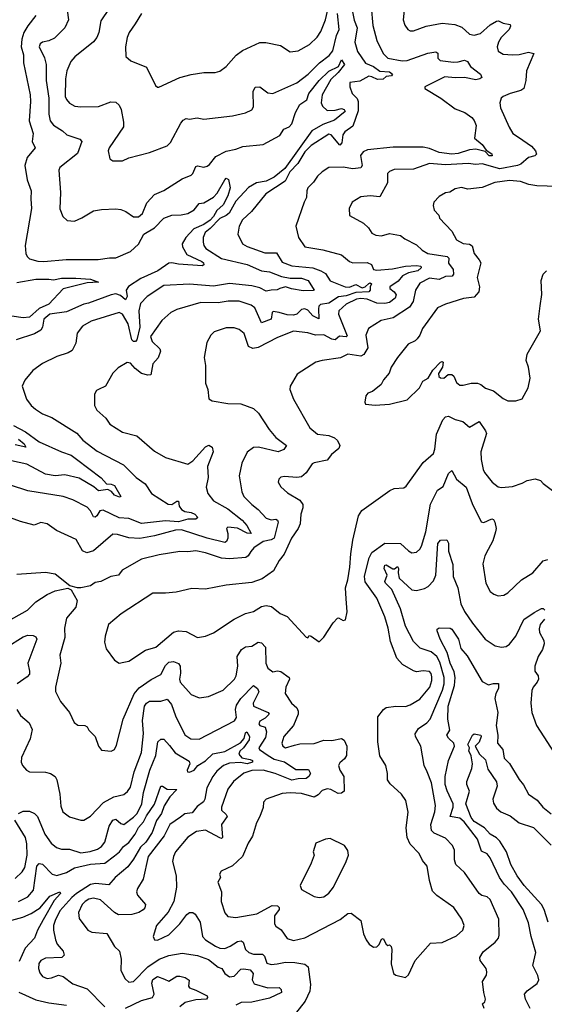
# Model space of a CAD drawing. Extents: x 1246230 to 1426786, y 660032 to 763141.
# Tile 407 of 566: x 1400143 to 1403423, y 682372 to 688526. Entities that reach past the tile are written whole.
import ezdxf

# ---------------------------------------------------------------- set-up
doc = ezdxf.new("R2010")
doc.units = 0

msp = doc.modelspace()

# ---------------------------------------------------------------- linework, layer by layer
at = {"layer": '0CON10XD'}
for points in [[(1402553.1, 688645), (1402540.6, 688525), (1402552.1, 688492.1), (1402570, 688465), (1402585, 688455.8), (1402605, 688455.6), (1402685.3, 688484.7), (1402785, 688503.6), (1402864.7, 688494.7), (1402908.1, 688478.1), (1402955.4, 688435.4), (1402985, 688429.1), (1403025, 688439.6), (1403085, 688492.7), (1403125, 688516.4), (1403137.7, 688517.7), (1403165, 688504.4), (1403208.8, 688495), (1403211.1, 688485), (1403202.9, 688465), (1403152.7, 688415), (1403136.2, 688385), (1403127.5, 688355), (1403135, 688328), (1403165, 688310.8), (1403225, 688305.5), (1403265, 688307.5), (1403325, 688322.9), (1403357.5, 688315), (1403311.8, 688205), (1403308.1, 688145), (1403295.5, 688095), (1403276.7, 688083.3), (1403209.2, 688065), (1403166, 688045), (1403154.2, 688035), (1403144.2, 688005), (1403149.4, 687975), (1403203.1, 687853.1), (1403226, 687815), (1403262.3, 687792.3), (1403344, 687735), (1403368, 687705), (1403373.8, 687685), (1403363.3, 687675), (1403325, 687664.5), (1403276.4, 687623.6), (1403256, 687615), (1403145, 687592.7), (1403035, 687624.2), (1402995, 687620.8), (1402946.3, 687626.3), (1402805, 687618.9), (1402705, 687626.7), (1402605, 687592.1), (1402485, 687589.5), (1402455, 687577.8), (1402443.1, 687565), (1402442.9, 687505), (1402395, 687417.5), (1402334.1, 687424.1), (1402275, 687419.2), (1402221.2, 687385), (1402203.8, 687345), (1402205, 687302.5), (1402293.5, 687253.5), (1402324, 687225), (1402345, 687191.2), (1402369.4, 687179.4), (1402405, 687174.6), (1402455, 687189.1), (1402525, 687176.7), (1402552, 687155), (1402625, 687117.5), (1402658.6, 687085), (1402694.3, 687064.3), (1402815.6, 687045.6), (1402825.5, 687035), (1402824, 687004), (1402853.8, 686965), (1402855.3, 686934.7), (1402846.5, 686923.5), (1402805, 686920.2), (1402765, 686902.7), (1402705, 686910.9), (1402645, 686878.5), (1402618.5, 686835), (1402603.6, 686765), (1402580.3, 686729.7), (1402478.3, 686661.7), (1402404, 686646), (1402324.6, 686595.4), (1402306.4, 686553.6), (1402319.6, 686475), (1402295, 686433.9), (1402275, 686423.6), (1402195, 686434.5), (1402148.6, 686411.4), (1402033.6, 686396.4), (1401995, 686384.3), (1401878.8, 686311.2), (1401834, 686235), (1401832.9, 686215), (1401855.6, 686155), (1401957.5, 685975), (1402005, 685934.4), (1402075, 685926.2), (1402111.9, 685911.9), (1402130.9, 685895), (1402144.4, 685865), (1402137.5, 685845), (1402092.7, 685807.3), (1402065, 685772.9), (1401985, 685757.1), (1401970.9, 685749.1), (1401935, 685693.8), (1401905, 685668), (1401875, 685664.3), (1401798.3, 685671.7), (1401775, 685666.7), (1401763.3, 685655), (1401758.8, 685635), (1401775, 685606.2), (1401818.3, 685568.3), (1401893.8, 685523.8), (1401912.9, 685495), (1401913.5, 685475), (1401901.1, 685435), (1401897.5, 685375), (1401884.5, 685345), (1401841.9, 685285), (1401795.7, 685185), (1401765, 685145.8), (1401729.3, 685080.7), (1401658.6, 685031.4), (1401595, 685009.2), (1401435, 684991.1), (1401305, 684966.7), (1401219.5, 684970.5), (1401122, 684948), (1401055, 684941.1), (1400975, 684941.6), (1400777.5, 684812.5), (1400697.5, 684745), (1400677.3, 684672.7), (1400674.3, 684635.7), (1400683.3, 684593.3), (1400735, 684523.3), (1400765, 684503.3), (1400795, 684510), (1400825, 684516), (1400930, 684585), (1400995, 684604.4), (1401105, 684697.5), (1401135.5, 684705.5), (1401185, 684701.4), (1401255, 684664.2), (1401305, 684672.5), (1401355, 684694.3), (1401485, 684780), (1401555, 684814.3), (1401605, 684826), (1401655, 684858), (1401685, 684864.2), (1401717.7, 684857.7), (1401771.2, 684815), (1401816.1, 684796.1), (1401935, 684666.7), (1401945, 684663.3), (1401953.8, 684676.2), (1401965, 684673.3), (1402015, 684637.5), (1402045, 684667.5), (1402103.9, 684756.1), (1402130, 684785), (1402137, 684787), (1402165, 684770), (1402180, 684775), (1402191.2, 684825), (1402184.1, 684905.9), (1402180.9, 684975), (1402195.3, 685024.7), (1402207.8, 685105), (1402212.9, 685187.1), (1402226.5, 685273.5), (1402261.5, 685425), (1402282.2, 685457.8), (1402456.6, 685583.4), (1402485, 685595.7), (1402545, 685600.8), (1402560, 685610), (1402665, 685758.6), (1402729.5, 685815), (1402739.1, 685840.9), (1402749.7, 685935), (1402789.6, 686025), (1402805, 686043.1), (1402825, 686047.5), (1402865, 686026.1), (1402914.7, 686014.7), (1402955, 685978.9), (1403015, 686014.2), (1403056.4, 685956.4), (1403060.8, 685939.2), (1403026.5, 685825), (1403027.4, 685777.4), (1403040.6, 685715), (1403049.2, 685695), (1403097.5, 685635), (1403135, 685605.8), (1403155, 685601.4), (1403225, 685608.8), (1403285, 685628.2), (1403315, 685645.5), (1403366.8, 685656.8), (1403400, 685645), (1403416.1, 685626.1), (1403475, 685583.8)], [(1400904.2, 688565), (1400865, 688500), (1400828.1, 688445), (1400815.6, 688415), (1400804.3, 688355), (1400806.7, 688295), (1400838.8, 688268.8), (1400935, 688228), (1400991.2, 688115), (1401005, 688104), (1401014.1, 688104.1), (1401145, 688164.4), (1401215, 688182.9), (1401295, 688194.5), (1401365, 688195.6), (1401395, 688204.4), (1401435, 688232.5), (1401496.2, 688303.8), (1401536.7, 688333.3), (1401645, 688383.1), (1401682.4, 688382.4), (1401774.1, 688364.1), (1401835, 688324), (1401885, 688331.1), (1401955, 688371.1), (1402003.4, 688416.6), (1402025, 688452), (1402054.3, 688524.3), (1402078.2, 688625)], [(1400439.1, 688585), (1400447.8, 688525), (1400426.2, 688473.8), (1400359.8, 688410.2), (1400325, 688392.5), (1400285, 688384.2), (1400272, 688375), (1400264.4, 688355), (1400297.7, 688287.7), (1400309.7, 688245), (1400308.2, 688145), (1400325.3, 688035), (1400325.8, 687935), (1400333.3, 687893.3), (1400355, 687866.4), (1400411.2, 687831.2), (1400438, 687805), (1400519.4, 687779.4), (1400531.9, 687765), (1400505, 687689.4), (1400395, 687601.2), (1400387.5, 687585), (1400397.9, 687445), (1400393.6, 687343.6), (1400411.9, 687295), (1400440.3, 687270.3), (1400485, 687266.9), (1400532.7, 687287.3), (1400605, 687330.5), (1400655, 687340), (1400745, 687343.6), (1400775, 687340), (1400806.4, 687326.4), (1400855, 687294.5), (1400885, 687294.5), (1400910.6, 687315), (1400938.8, 687381.2), (1400985, 687432.5), (1401045, 687457.1), (1401158.8, 687531.2), (1401215, 687554.4), (1401225.3, 687564.7), (1401245, 687608.6), (1401255, 687613.1), (1401295, 687603.3), (1401315, 687609.2), (1401330, 687620), (1401368.9, 687671.1), (1401435, 687704.4), (1401495, 687716.7), (1401537.4, 687732.6), (1401665, 687746.5), (1401768.8, 687801.2), (1401795, 687840.8), (1401828.6, 687855), (1401844.7, 687875.3), (1401866.8, 687945), (1401895.1, 687994.9), (1401937.6, 688025), (1401951.6, 688065), (1402015.2, 688145), (1402075, 688204.2), (1402136, 688234), (1402155, 688273.8), (1402173.1, 688245), (1402134.2, 688195), (1402088.8, 688151.2), (1402034.8, 688055), (1402027.4, 688005), (1402035.8, 687985), (1402065, 687958.6), (1402115, 687959.7), (1402155, 687971.1), (1402170.9, 687965), (1402177.9, 687952.1), (1402112, 687898), (1402038.6, 687871.4), (1401968.7, 687831.3), (1401800.1, 687595), (1401735, 687541), (1401685, 687515.9), (1401623.7, 687506.3), (1401573.5, 687476.5), (1401495, 687392.1), (1401452.8, 687317.2), (1401435, 687302.2), (1401395, 687283.9), (1401335, 687220.8), (1401301.8, 687195), (1401290.9, 687165), (1401290, 687135), (1401293.8, 687115), (1401306.7, 687095), (1401405, 687032.6), (1401565.4, 686994.6), (1401655, 686956.2), (1401705, 686949.5), (1401781, 686921), (1401835, 686910.9), (1401905, 686910.3), (1401945.7, 686895.7), (1401983.3, 686835), (1401977.9, 686832.1), (1401915, 686831.4), (1401843.3, 686843.3), (1401805, 686857), (1401770.3, 686845), (1401753.5, 686836.5), (1401715, 686836.1), (1401685, 686828.5), (1401645, 686849.3), (1401595, 686861.7), (1401455, 686876.5), (1401355, 686860), (1401205, 686872.2), (1401045, 686865.2), (1400939.2, 686795), (1400898.5, 686751.5), (1400888.7, 686705), (1400893.6, 686605), (1400875.6, 686524.4), (1400866.9, 686515), (1400855, 686514.2), (1400843.8, 686523.8), (1400820.4, 686625), (1400785, 686684.6), (1400765, 686695.3), (1400589.1, 686640.9), (1400535, 686610.8), (1400503.5, 686566.5)], [(1400702.2, 688595), (1400651.5, 688518.5), (1400637.3, 688445), (1400625, 688414.3), (1400605, 688388.1), (1400487.6, 688292.4), (1400462.5, 688265), (1400438.5, 688205), (1400429.3, 688155), (1400428, 688045), (1400435, 688027.1), (1400455, 688004.5), (1400488.8, 687985), (1400525, 687980.8), (1400635, 687983.6), (1400712.9, 688012.9), (1400745, 688009.4), (1400765, 687992), (1400778.1, 687965), (1400791.5, 687885), (1400791.9, 687855), (1400702.5, 687725), (1400696, 687705), (1400707.5, 687655), (1400725, 687644), (1400785, 687642.5), (1400825, 687661.4), (1400955, 687695.8), (1401065, 687736.2), (1401085, 687758.8), (1401150.6, 687879.4), (1401165, 687897.5), (1401185, 687907.5), (1401205, 687903.8), (1401252.1, 687912.1), (1401295, 687903.3), (1401474.4, 687925.6), (1401555, 687944.3), (1401595, 687962.5), (1401605, 687980), (1401603.6, 688076.4), (1401615.6, 688104.4), (1401645, 688106.9), (1401695, 688069.4), (1401725, 688063.5), (1401875, 688130), (1401947.3, 688185), (1402017.2, 688255), (1402077.8, 688302.2), (1402099.9, 688330.1), (1402122.9, 688427.1), (1402140.8, 688465), (1402129.6, 688565)], [(1402340.8, 688605), (1402351.5, 688488.5), (1402376.9, 688395), (1402415, 688314.4), (1402445.8, 688285.8), (1402535, 688268.8), (1402565, 688269.5), (1402695, 688315.3), (1402745, 688325.6), (1402756.9, 688316.9), (1402758.1, 688285), (1402771.5, 688271.5), (1402855, 688261.1), (1402885, 688261.2), (1402925, 688272.2), (1402942, 688265), (1402962.1, 688232.1), (1403024.2, 688185), (1403033.3, 688165), (1403020, 688155), (1402995, 688149.6), (1402924.8, 688164.8), (1402865, 688161.7), (1402801, 688169), (1402676.7, 688105), (1402676.2, 688095), (1402775.6, 688035), (1402865, 687969.2), (1402927.1, 687945), (1402969.2, 687915), (1402984.3, 687895), (1402997.1, 687865), (1402986, 687785), (1403035, 687744.6), (1403060, 687710), (1403095, 687687.1), (1403096.2, 687673.8), (1403078.9, 687675), (1403052.4, 687702.4), (1402995, 687716.7), (1402955, 687712), (1402885, 687688.8), (1402845, 687685.1), (1402765, 687695.5), (1402705, 687720.6), (1402665, 687728.8), (1402477.9, 687727.9), (1402318.7, 687711.3), (1402290.8, 687699.2), (1402273.8, 687676.2), (1402284.5, 687615), (1402275, 687599.5), (1402225, 687593.3), (1402165, 687603.2), (1402075, 687602.5), (1402035, 687575.6), (1402005, 687548.1), (1401980, 687510), (1401945.4, 687474.6), (1401937.8, 687455), (1401936.4, 687415), (1401921.5, 687385), (1401869.2, 687235), (1401886.9, 687165), (1401926.2, 687105), (1402037.4, 687087.4), (1402155, 687055.4), (1402204.6, 687014.6), (1402225, 687005.5), (1402315, 687008.7), (1402343.1, 686995), (1402356.2, 686965), (1402375, 686960.4), (1402475, 686968.9), (1402554.9, 686985.1), (1402625, 686990), (1402651.1, 686985), (1402652.4, 686975), (1402631.6, 686955), (1402575, 686943), (1402537.3, 686925), (1402508.4, 686891.6), (1402457.8, 686855), (1402457.1, 686845), (1402485, 686824.5), (1402496.1, 686805), (1402490, 686785), (1402455, 686757.7), (1402425, 686750.9), (1402375, 686753), (1402315, 686779.6), (1402276.1, 686783.9), (1402249, 686779), (1402185, 686747), (1402137.5, 686705), (1402136.6, 686685), (1402191.1, 686548.9), (1402185, 686543.2), (1402142.4, 686547.6), (1402115, 686525.4), (1402095, 686528.8), (1402045, 686555.2), (1401993.4, 686553.4), (1401945, 686568.5), (1401855, 686580), (1401755, 686538.8), (1401635, 686477.1), (1401600.3, 686470.3), (1401573.3, 686483.3), (1401546.7, 686565), (1401515, 686589.5), (1401485, 686598.9), (1401435, 686599.5), (1401358.8, 686575), (1401339.2, 686555), (1401312.6, 686507.4), (1401296, 686415), (1401305.7, 686365), (1401304.3, 686255), (1401318.8, 686215), (1401326.2, 686156.2), (1401346.7, 686143.3)], [(1402219.6, 688595), (1402235, 688521.9), (1402253.1, 688475), (1402239, 688385), (1402255, 688325.8), (1402304.2, 688254.2), (1402355, 688232.2), (1402395, 688204.2), (1402455, 688199.7), (1402474.4, 688185), (1402468, 688175), (1402435, 688170.6), (1402415, 688154.4), (1402380.9, 688150.9)], [(1400245, 688552.3), (1400195, 688487.5), (1400169.2, 688445), (1400156.6, 688403.4), (1400151.7, 688355), (1400166.8, 688305), (1400166.9, 688255), (1400209, 688055), (1400211.6, 688015), (1400203.2, 687893.2), (1400226.9, 687815), (1400220.5, 687765), (1400240.5, 687725), (1400190.3, 687665), (1400175.8, 687615), (1400189.7, 687525), (1400215.4, 687455), (1400211.8, 687405), (1400217.1, 687345), (1400178.2, 687115), (1400182.2, 687065), (1400190.6, 687045), (1400205, 687030.6), (1400256.6, 687016.6), (1400295, 687014.5), (1400432.8, 687027.2), (1400633.3, 687026.7), (1400705, 687037.3), (1400745, 687036.4), (1400835, 687077.3), (1400885, 687123.3), (1400919.8, 687185), (1400985.1, 687224.9), (1401044.5, 687285.5), (1401095, 687303.4), (1401152.5, 687305), (1401195.4, 687314.6), (1401233.3, 687336.7), (1401265, 687376.2), (1401295, 687380), (1401355, 687415.5), (1401378, 687442), (1401424.7, 687525), (1401435, 687535.3), (1401447.8, 687527.8), (1401458.8, 687475), (1401445.3, 687425), (1401415, 687368), (1401376.6, 687333.4), (1401355.4, 687295), (1401335, 687272.8), (1401295, 687245.1), (1401232.3, 687217.7), (1401182.8, 687165), (1401159.1, 687125), (1401160.9, 687105), (1401187.6, 687057.6), (1401282, 687015), (1401292.9, 687005), (1401295, 686993.8), (1401285, 686987.5), (1401135, 686997.7), (1401095, 687006.7), (1401075, 687004.2), (1401005.8, 686955), (1400901.3, 686908.7), (1400822.5, 686857.5), (1400808.3, 686835), (1400814.1, 686795), (1400805.2, 686774.8), (1400772.5, 686802.5), (1400745, 686811.6), (1400715, 686806.6), (1400574.3, 686754.3)], [(1402380.9, 688150.9), (1402345, 688169.1), (1402325, 688172.4), (1402268.8, 688141.2), (1402206.9, 688133.1), (1402206.5, 688105), (1402222.7, 688065), (1402252.8, 688032.7), (1402258.6, 688015), (1402259.8, 687955), (1402225, 687859.1), (1402175, 687825.5), (1402164, 687805), (1402157.2, 687755), (1402145, 687741.1), (1402090, 687805), (1402075, 687810.9), (1401965, 687740.2), (1401925, 687699.2), (1401882.4, 687627.6), (1401832.5, 687575), (1401803, 687517), (1401682.6, 687437.4), (1401592.2, 687327.8), (1401535.6, 687275), (1401514.5, 687235), (1401507.5, 687185), (1401535.4, 687125.4), (1401565, 687108.2), (1401675, 687069.3), (1401747.8, 687067.8), (1401785, 687010.7), (1401845, 686986.3), (1401975, 686975.3), (1402026.1, 686956.1), (1402055, 686938.5), (1402085, 686893.8), (1402177.1, 686855), (1402205, 686854.8), (1402245, 686871.6), (1402285, 686849.7), (1402303.9, 686856.1), (1402325, 686877.1), (1402335, 686880.6), (1402342.5, 686875), (1402333.4, 686856.6), (1402334.1, 686835), (1402325.4, 686825), (1402245, 686820.5), (1402185, 686799.5), (1402136.8, 686793.2), (1402076, 686754), (1402024.4, 686745), (1402014.4, 686735.6), (1402010.5, 686719.5), (1402013.3, 686656.7), (1401975, 686674.3), (1401945, 686710.8), (1401925, 686718.7), (1401905.3, 686714.7), (1401875.6, 686685), (1401855, 686678.6), (1401815, 686681.6), (1401765, 686696), (1401728.1, 686701.9), (1401721.9, 686695), (1401715.9, 686654.1), (1401655, 686631.1), (1401613.8, 686725), (1401590.6, 686740.6), (1401515, 686767.3), (1401447, 686767), (1401385, 686755.3), (1401275, 686758.8), (1401125, 686714.5), (1401087.5, 686695), (1401031.4, 686645), (1400960.9, 686545), (1400970.9, 686515), (1401018.5, 686468.5), (1401022.7, 686455), (1401008.5, 686411.5), (1400976.6, 686375), (1400963.6, 686306.4), (1400945, 686303.3), (1400905, 686313.4), (1400864.5, 686345), (1400835, 686380), (1400815, 686382.9), (1400759.5, 686350.5), (1400725, 686316.2), (1400679.2, 686235), (1400635.6, 686214.4), (1400622.7, 686207.3), (1400610.6, 686185), (1400610, 686115), (1400625, 686086), (1400682.5, 686035), (1400707.1, 685997.1), (1400785, 685948.1), (1400875, 685925.6), (1400985, 685830), (1401055, 685789.2), (1401195, 685747.5), (1401225, 685767.8), (1401305, 685855.5), (1401325, 685865.7), (1401346.7, 685855), (1401351.9, 685825), (1401317.3, 685732.7), (1401322.2, 685665), (1401309.2, 685605), (1401320.4, 685565), (1401355, 685517.8), (1401445, 685468), (1401535, 685396.8), (1401562.8, 685365), (1401590, 685315), (1401565, 685317.2), (1401505, 685347.1), (1401445.5, 685354.5), (1401436.9, 685345), (1401445.4, 685315), (1401444.7, 685285.3), (1401436.7, 685265), (1401425, 685258.2), (1401315, 685284.8), (1401155, 685337.8), (1401118, 685335), (1400985, 685299.2), (1400894.2, 685284.2), (1400826.5, 685286.5), (1400755, 685308.2), (1400725, 685310), (1400605, 685205.6), (1400563.6, 685193.6), (1400535, 685205.7), (1400496.1, 685276.1), (1400373.5, 685333.5), (1400315, 685375.6), (1400275, 685384.2), (1400234.1, 685365.9), (1400149.2, 685389.2), (1400085, 685411.9)], [(1403505, 687482.5), (1403376.2, 687486.2), (1403325.3, 687495.3), (1403275, 687515.3), (1403205, 687520.9), (1403112.8, 687507.2), (1403034.2, 687475.8), (1402945, 687467.1), (1402905, 687477.8), (1402865, 687469.4), (1402832.7, 687447.3), (1402805, 687443.8), (1402765, 687420), (1402732.5, 687385), (1402728.8, 687365), (1402734, 687335), (1402763, 687303), (1402767.5, 687285), (1402845, 687204), (1402875, 687150), (1402915, 687126.5), (1402955, 687122.5), (1402972.1, 687112.1), (1402984.5, 687065), (1403016.7, 687025), (1403025.4, 687005), (1403003.8, 686915), (1403017.5, 686855), (1403012.9, 686825), (1402985, 686790.9), (1402917.4, 686782.6), (1402805, 686746.9), (1402755, 686724.3), (1402660.8, 686595), (1402645.5, 686555), (1402628.8, 686531.2), (1402615, 686518.2), (1402571.9, 686498.1), (1402504.2, 686415), (1402465.5, 686354.5), (1402452.7, 686317.3), (1402416.7, 686275), (1402404.1, 686245.9), (1402348.3, 686201.7), (1402319.3, 686190.7), (1402306.7, 686175), (1402300, 686135), (1402305, 686123.3), (1402365, 686117.1), (1402455, 686122.9)], [(1400125, 686883.5), (1400245, 686903.5), (1400325, 686904.6), (1400355, 686899.5), (1400405, 686910), (1400495, 686910.9), (1400585, 686904.2), (1400636.2, 686885), (1400565, 686880), (1400415.7, 686844.3), (1400325, 686747.8), (1400265, 686720), (1400205, 686666.1), (1400165, 686661.8), (1400095, 686672)], [(1402455, 686122.9), (1402565, 686150), (1402642.5, 686225), (1402663.6, 686266.4), (1402696.2, 686285), (1402726, 686335), (1402775, 686386.2), (1402785, 686390), (1402790, 686385), (1402786, 686355), (1402761.4, 686315), (1402764.4, 686295), (1402775, 686286.5), (1402795, 686285.6), (1402822.8, 686307.2), (1402845, 686308.6), (1402857.8, 686297.8), (1402875, 686258), (1402895, 686240.8), (1402915, 686240.6), (1402965.4, 686254.6), (1403005, 686253.1), (1403026.2, 686246.2), (1403055, 686222), (1403105, 686205.8), (1403165, 686158), (1403194.2, 686144.2), (1403245, 686144), (1403284.2, 686155.8), (1403322.5, 686225), (1403335.7, 686285), (1403324.2, 686355), (1403310, 686395), (1403315.5, 686434.5), (1403398.7, 686581.3), (1403387.8, 686655), (1403398.1, 686738.1), (1403407.6, 686807.6), (1403402.7, 686895), (1403415.4, 686934.6), (1403435.8, 686955)], [(1400574.3, 686754.3), (1400545, 686747.3), (1400435, 686699.8), (1400330.8, 686685), (1400293.1, 686655), (1400286.7, 686605), (1400275, 686585.6), (1400235, 686563.3), (1400122, 686525)], [(1400503.5, 686566.5), (1400494.2, 686505), (1400471.2, 686458.8), (1400446.6, 686443.4), (1400375, 686420), (1400285, 686377.1), (1400226.2, 686333.8), (1400176.3, 686273.7), (1400159.4, 686235), (1400185.6, 686155), (1400214.4, 686115), (1400242.1, 686092.1), (1400285, 686063.1), (1400345, 686040), (1400500.8, 685940.8), (1400537.8, 685897.8), (1400628.2, 685828.2), (1400793, 685743), (1400871.1, 685665), (1400926.9, 685625), (1400967.1, 685565), (1401071.2, 685498.8), (1401095, 685495.5), (1401125, 685516.5), (1401135, 685515.8), (1401140.9, 685485), (1401154.6, 685465), (1401175, 685451.4), (1401215, 685446.5), (1401237.8, 685435), (1401256.2, 685415), (1401244.2, 685405), (1401195, 685403.9), (1401135, 685386.7), (1401055, 685393.3), (1400905, 685377.5), (1400825, 685409.1), (1400765, 685412.4), (1400665, 685459.7), (1400645, 685456.2), (1400624.5, 685425), (1400615, 685416.4), (1400605, 685418.9), (1400585, 685456.4), (1400565, 685478.2), (1400475, 685524.7), (1400415, 685545.4), (1400195, 685580.9), (1400085, 685616.9)], [(1401346.7, 686143.3), (1401445, 686126.9), (1401525, 686124.4), (1401604, 686095), (1401636.1, 686066.1), (1401703.9, 685963.9), (1401745, 685914.3), (1401812, 685865), (1401795, 685838.6), (1401760, 685825), (1401637, 685853), (1401605, 685851.3), (1401565, 685822.2), (1401532.5, 685755), (1401515.5, 685675), (1401531.1, 685575), (1401545, 685545.8), (1401593.5, 685495), (1401635, 685464.5), (1401685, 685410), (1401715, 685399.2), (1401745, 685403.6), (1401755, 685398.1), (1401758.2, 685385), (1401733.9, 685285), (1401715, 685274.5), (1401665.5, 685264.5), (1401607.1, 685225), (1401587.9, 685202.1), (1401571.5, 685175), (1401556.3, 685163.6), (1401455, 685155.3), (1401405, 685160.6), (1401305, 685194.1), (1401245, 685205.9), (1401195, 685199.3), (1401145, 685202.5), (1401015, 685182), (1400905, 685154.6), (1400783.8, 685085), (1400760, 685055), (1400713.3, 685045), (1400650, 685015), (1400615, 685008), (1400585, 684986.9), (1400525, 684975.7), (1400504.2, 684974.2), (1400456.7, 684986.7), (1400365, 685060), (1400305, 685070), (1400125, 685057.5)], [(1400105, 685990.3), (1400180.1, 685950.1), (1400265, 685887.3), (1400404.4, 685824.4), (1400465, 685804.4), (1400498.3, 685778.3), (1400652.3, 685662.3), (1400685, 685625.4), (1400715, 685623.2), (1400735, 685613.9), (1400775.8, 685545), (1400767.8, 685542.2), (1400735, 685554.2), (1400717.7, 685577.7), (1400695, 685590), (1400635, 685581.5), (1400606.9, 685606.9), (1400515, 685661.2), (1400425, 685681.2), (1400365, 685675.6), (1400305, 685685.5), (1400187.3, 685747.3), (1400045, 685778.2)], [(1400135, 685903.8), (1400171.4, 685875), (1400181.2, 685855), (1400115, 685869.1)], [(1400055, 684758.6), (1400192, 684835), (1400243.3, 684886.7), (1400315, 684934.3), (1400365, 684956), (1400445, 684972.5), (1400465, 684962.5), (1400503.3, 684895), (1400494.5, 684855), (1400435.6, 684785), (1400423.2, 684723.2), (1400424.5, 684665), (1400394.4, 684555), (1400400.6, 684505), (1400366, 684355), (1400367.7, 684327.7), (1400399.2, 684265), (1400455.5, 684195.5), (1400484.2, 684134.2), (1400507.7, 684117.7), (1400550, 684115), (1400565.6, 684105.6), (1400576.2, 684085), (1400615.7, 684045.7), (1400636.2, 683985), (1400655, 683961.2), (1400715, 683953.8), (1400736.2, 683965), (1400748.3, 683991.7), (1400789.4, 684155), (1400858.5, 684311.5), (1400890.8, 684349.2), (1400965, 684402.3), (1401025, 684433.6), (1401055, 684490.6), (1401075, 684510), (1401105, 684514.3), (1401135, 684502.5), (1401145.5, 684485), (1401147.9, 684442.1), (1401142, 684405), (1401147.1, 684385), (1401215, 684309.2), (1401265, 684287.5), (1401324.4, 684295.6), (1401414.5, 684335.5), (1401487.1, 684405), (1401497.1, 684425), (1401506.6, 684485), (1401503.8, 684545), (1401530.3, 684589.7), (1401554.6, 684605.4), (1401595, 684610.9), (1401635, 684636.2), (1401655, 684631.8), (1401680, 684605), (1401681.1, 684505), (1401695, 684472), (1401725, 684449.2), (1401755, 684455.5), (1401775, 684452.9), (1401828.9, 684415), (1401830, 684405), (1401807.5, 684355), (1401803.3, 684315), (1401843.5, 684255), (1401876.9, 684225), (1401884.5, 684205), (1401883.7, 684186.3), (1401854.4, 684115), (1401795.5, 684045), (1401781.5, 684005), (1401788.1, 683985), (1401804, 683974), (1401862, 683992), (1401895, 684000), (1401985, 684003.1), (1402045, 684022.9), (1402095, 684021.8), (1402154.1, 684034.1), (1402172.1, 684022.1), (1402188.1, 683985), (1402186.7, 683926.7), (1402174.6, 683905.4), (1402145, 683882), (1402136.9, 683865), (1402144.6, 683834.6), (1402169.2, 683795), (1402171.1, 683705), (1402155, 683692.5), (1402135, 683690.5), (1402088.6, 683715), (1402065, 683719.2), (1402035, 683707.9), (1402009.6, 683680.4), (1401985, 683667.6), (1401905, 683690.4), (1401835, 683694.4), (1401785, 683690), (1401683.3, 683655), (1401668, 683635), (1401665, 683602.5), (1401644.3, 683545.7), (1401622.7, 683507.3), (1401597.9, 683422.1), (1401571.1, 683378.9), (1401535.6, 683295), (1401473.1, 683236.9), (1401403.3, 683205), (1401392, 683185), (1401398.8, 683165), (1401382, 683135), (1401404.5, 683074.5), (1401401.9, 683015), (1401425, 682943.3), (1401445, 682920.6), (1401495, 682914.5), (1401625, 682937.1), (1401720.9, 682989.1), (1401755, 682987.3), (1401765, 682977.3), (1401766.3, 682965), (1401735.3, 682925), (1401735.6, 682875), (1401745, 682860.8), (1401777.8, 682837.8), (1401815, 682783.1), (1401855, 682771.5), (1401925, 682787.3), (1402147.3, 682902.7), (1402195, 682939.2), (1402215, 682942), (1402275.5, 682895.5), (1402292.7, 682812.7), (1402308.8, 682775), (1402328.8, 682748.8), (1402355, 682730), (1402375, 682731.2), (1402390, 682745), (1402405, 682778.8), (1402415, 682783.3), (1402435, 682747.5), (1402445, 682740), (1402455, 682743.3), (1402465, 682733.3), (1402469.1, 682715), (1402464.7, 682625.3), (1402480, 682565), (1402495, 682553.3), (1402555, 682540), (1402574.1, 682555.9), (1402616.7, 682645), (1402712.5, 682755), (1402785, 682758), (1402875, 682801.1), (1402914.4, 682835), (1402921.5, 682865), (1402908.1, 682905), (1402857.8, 682977.8), (1402751.7, 683051.7), (1402725, 683080), (1402705.6, 683145), (1402691.4, 683235), (1402661.4, 683271.4), (1402640, 683315), (1402583.9, 683373.9), (1402565.6, 683415), (1402559.5, 683475), (1402572.6, 683572.6), (1402556.9, 683645), (1402529.2, 683685), (1402459.2, 683749.2), (1402441.9, 683775), (1402442.9, 683815), (1402431.4, 683865), (1402395.8, 683925), (1402382.5, 684012.5), (1402382.1, 684167.9), (1402417.5, 684215), (1402435, 684226.7), (1402495, 684236.2), (1402555, 684232.5), (1402585, 684243.3), (1402645, 684280), (1402706.9, 684355), (1402719.3, 684395), (1402719.2, 684419.2), (1402715, 684440), (1402705, 684451.4), (1402665, 684456.4), (1402625, 684450.5), (1402605, 684455.5), (1402535.8, 684495.8), (1402501.1, 684535), (1402460.5, 684640.5), (1402446.9, 684723.1), (1402425, 684794.2), (1402375, 684910), (1402302.8, 685012.8), (1402299.2, 685045), (1402309.4, 685089.4), (1402327.7, 685162.3), (1402344.5, 685195), (1402425, 685253.1), (1402525, 685252.9), (1402575, 685205.7), (1402595, 685194.4), (1402625, 685197.1), (1402645, 685215.7), (1402655.7, 685234.3), (1402682.2, 685325), (1402711.2, 685498.8), (1402755, 685584.3), (1402791.7, 685608.3), (1402825, 685690), (1402845, 685707.5), (1402874.4, 685654.4), (1402935, 685603.1), (1402972.6, 685502.6), (1403027.5, 685387.5), (1403045, 685382.5), (1403095, 685405.7), (1403105, 685401.2), (1403114.5, 685384.5), (1403121.8, 685345), (1403118.8, 685325), (1403101.3, 685268.7), (1403072.2, 685215), (1403050.5, 685175), (1403038.9, 685125), (1403058, 685005), (1403085, 684952), (1403106.7, 684935), (1403135, 684924.4), (1403170.5, 684929.5), (1403195, 684943.8), (1403281.2, 685025), (1403350.4, 685069.6), (1403415, 685144.3), (1403445, 685151.4)], [(1403047.1, 682345), (1403036.2, 682375), (1403051.7, 682388.3), (1403055.8, 682404.2), (1403044.3, 682445), (1403036.2, 682515), (1403061.2, 682555), (1403064, 682575), (1403060, 682595), (1403022.9, 682645), (1403020, 682665), (1403040.8, 682699.2), (1403115, 682759.5), (1403137.7, 682785), (1403141.8, 682805), (1403138.1, 682905), (1403085, 683028), (1403065, 683044.3), (1403032.2, 683052.2), (1403015, 683064.2), (1402925, 683196.2), (1402870.6, 683245), (1402861.1, 683275), (1402862.2, 683335), (1402848.9, 683365), (1402805, 683411.5), (1402735, 683442.3), (1402718.4, 683458.4), (1402713.5, 683495), (1402738.9, 683575), (1402743.1, 683615), (1402716.8, 683756.8), (1402691.2, 683825), (1402672.5, 683865), (1402651.5, 683985), (1402617.3, 684045), (1402616.5, 684063.5), (1402635.6, 684095), (1402689, 684131), (1402709.2, 684155), (1402786.5, 684335), (1402797.7, 684375), (1402797.3, 684415), (1402770.7, 684510.7), (1402751.6, 684545), (1402715, 684574.8), (1402646.9, 684596.9), (1402605, 684638.9), (1402554.7, 684735), (1402524.7, 684844.7), (1402469.1, 684965), (1402430.3, 685005), (1402426.2, 685015), (1402440, 685055), (1402421.3, 685095), (1402425, 685116.5), (1402435, 685118.3), (1402475.3, 685094.7), (1402485.7, 685094.3), (1402505, 685107.7), (1402511.1, 685095), (1402510.4, 685069.6), (1402516.1, 685035), (1402595, 684962.1), (1402625, 684957.5), (1402675, 684970.5), (1402697.5, 684982.5), (1402731.3, 685018.7), (1402745.7, 685055), (1402758, 685252), (1402775, 685272), (1402813.9, 685273.9), (1402824, 685255), (1402824.4, 685204.4), (1402850.3, 685120.3), (1402852.7, 685045), (1402881.9, 684975), (1402901.7, 684875), (1402925, 684826.5), (1402974.1, 684754.1), (1403053.8, 684655), (1403115, 684612.5), (1403154.4, 684604.4), (1403185, 684607.5), (1403205, 684622), (1403245, 684672.9), (1403295, 684777.8), (1403359.5, 684820.5)], [(1403359.5, 684820.5), (1403405, 684846), (1403415, 684846), (1403425.6, 684835.6)], [(1403425, 684778.8), (1403397.5, 684745), (1403390.9, 684719.1), (1403392.2, 684695), (1403419.1, 684645), (1403422.7, 684625), (1403410.8, 684589.2), (1403383.8, 684545), (1403364.6, 684485), (1403364.4, 684455), (1403385.6, 684425), (1403386.9, 684405), (1403379.2, 684385), (1403352.5, 684355), (1403345.7, 684334.3), (1403338.9, 684255), (1403344.2, 684195), (1403374, 684115), (1403508.3, 683908.3)], [(1403334.3, 682345), (1403304.6, 682404.6), (1403298.6, 682435), (1403315, 682457.1), (1403378.2, 682501.8), (1403389.4, 682525), (1403382.8, 682552.8), (1403351.2, 682615), (1403370.6, 682695), (1403340.9, 682795), (1403325, 682881.2), (1403290.4, 682965), (1403218.2, 683075), (1403172.6, 683122.6), (1403142.5, 683165), (1403085, 683288.1), (1403065, 683313.3), (1403029.5, 683329.5), (1403005, 683403.8), (1402921.6, 683511.6), (1402895.2, 683535.2), (1402834.7, 683545), (1402853.9, 683605), (1402853.3, 683625), (1402815, 683706.7), (1402803.7, 683745), (1402802.5, 683795), (1402823.8, 683895), (1402861.5, 683985), (1402857.5, 684005), (1402823.3, 684035), (1402813.9, 684055), (1402831.5, 684085), (1402819.6, 684155), (1402822.8, 684235), (1402860.7, 684365), (1402866.2, 684415), (1402860.1, 684450.1), (1402834.3, 684505), (1402815, 684570.5), (1402771.6, 684655), (1402753.1, 684706.9), (1402754.2, 684715.8), (1402765.7, 684724.3), (1402835, 684722.7), (1402845, 684716.7), (1402886.2, 684655), (1402902, 684595), (1402940.3, 684550.3), (1403035, 684389.2), (1403075, 684369.4), (1403105, 684377.7), (1403137.5, 684377.5), (1403136.8, 684345), (1403120.7, 684315), (1403113.6, 684283.6), (1403132.6, 684195), (1403121.6, 684115), (1403132.5, 684055), (1403130.5, 684005), (1403164.6, 683965), (1403171.4, 683911.4), (1403205, 683877.8), (1403265, 683777.5), (1403293.7, 683743.7), (1403324.3, 683685), (1403378.8, 683648.8), (1403414.6, 683604.6), (1403465, 683562.9)], [(1400057.6, 684602.4), (1400165, 684668.7), (1400195, 684678.9), (1400227.3, 684677.3), (1400245, 684668), (1400250.8, 684655), (1400193.5, 684505), (1400205.5, 684455), (1400204.5, 684435), (1400190.8, 684419.2), (1400126.5, 684375)], [(1400124.6, 684214.6), (1400147.9, 684177.9), (1400201.8, 684131.8), (1400220.6, 684090.6), (1400208.8, 684031.2), (1400154.5, 683915), (1400153.3, 683885), (1400160.8, 683865), (1400186, 683835), (1400204.6, 683824.6), (1400305, 683822.2), (1400335, 683814.4), (1400364, 683795), (1400374.5, 683774.5), (1400394.6, 683684.6), (1400399.7, 683609.7), (1400412.9, 683575), (1400455, 683543.1), (1400525, 683522.2), (1400545, 683523.3), (1400585, 683548.6), (1400667.5, 683632.5), (1400732.1, 683667.9), (1400795, 683683.6), (1400817.2, 683702.8), (1400835, 683730), (1400858.9, 683825), (1400904.4, 683945.6), (1400916.5, 684065), (1400910.7, 684145), (1400923.8, 684235), (1400935, 684254.5), (1400955, 684266.5), (1401025, 684267.5), (1401065, 684279.4), (1401092, 684245), (1401116.6, 684175), (1401175, 684056.9), (1401212.3, 684032.3), (1401265, 684029.2), (1401487, 684143), (1401498.2, 684165), (1401491.7, 684215), (1401498.3, 684241.7), (1401526.2, 684283.8), (1401605, 684364.3), (1401630.5, 684345), (1401638.5, 684325), (1401603, 684255), (1401604.7, 684235), (1401697.5, 684195), (1401703.1, 684185), (1401678.9, 684161.1), (1401645, 684142.2), (1401637.8, 684125), (1401645.5, 684115.5), (1401678.9, 684105), (1401686, 684076), (1401680.5, 684039.5), (1401638.2, 683975), (1401642.5, 683965), (1401696.7, 683926.7), (1401735, 683903.8), (1401798.4, 683888.4), (1401870.1, 683840.1), (1401949.7, 683839.8), (1401960.9, 683815), (1401951.1, 683795), (1401935, 683784.3), (1401885, 683782.2), (1401845, 683773.2), (1401739.6, 683815), (1401665, 683835.9), (1401595, 683832.6), (1401545, 683816.9), (1401479.5, 683765), (1401445, 683717.5), (1401404.5, 683605), (1401405.6, 683585), (1401435, 683559.4), (1401440, 683545), (1401404.7, 683495), (1401412, 683415), (1401405, 683409.2), (1401395, 683412.2), (1401305, 683460), (1401248.8, 683451.2), (1401195, 683417.3), (1401117.8, 683325), (1401104.5, 683295), (1401098.5, 683265), (1401121.2, 683175), (1401123.3, 683105), (1401107.1, 683015), (1401071.1, 682948.9), (1400998.7, 682865), (1400978, 682795), (1400986, 682776), (1401005, 682773.3), (1401075, 682805.9), (1401145.4, 682874.6), (1401187.3, 682932.7), (1401205, 682945.4), (1401225, 682946.4), (1401239.5, 682935), (1401271.6, 682885), (1401286.4, 682795), (1401305.6, 682775), (1401366.9, 682735), (1401395, 682723.5), (1401425, 682721.9), (1401459.5, 682735), (1401505, 682765.3), (1401527.9, 682767.9), (1401540.9, 682760.9), (1401555, 682714), (1401575.3, 682695.3), (1401605, 682685.3), (1401662, 682685), (1401673.5, 682673.5), (1401689.2, 682629.2), (1401715, 682621.8), (1401753.3, 682625), (1401805, 682635.3), (1401863.8, 682633.8), (1401925, 682624), (1401946.6, 682606.6), (1401960.5, 682495), (1401957.8, 682455), (1401927.2, 682392.8), (1401867.1, 682315)], [(1400135, 683565.6), (1400165, 683578.9), (1400205, 683579.5), (1400235, 683564.4), (1400255, 683545.6), (1400300.3, 683435), (1400339, 683379), (1400372.7, 683352.7), (1400405, 683341.8), (1400455, 683341.8), (1400525, 683318.5), (1400583.2, 683326.8), (1400629, 683341), (1400655, 683358.2), (1400674.8, 683385.2), (1400702.5, 683485), (1400725, 683522.9), (1400745, 683529.5), (1400775, 683501.1), (1400795, 683496.4), (1400855, 683540.9), (1400877.1, 683565), (1400906.8, 683625), (1400918.1, 683695), (1400956.2, 683835), (1400995, 683926.2), (1401006.6, 684013.4), (1401025, 684029.3), (1401045, 684029.8), (1401080.2, 683990.2), (1401115, 683943.6), (1401201.7, 683891.7), (1401207.1, 683875), (1401190.6, 683835), (1401192, 683825), (1401205, 683823.5), (1401235, 683834.6), (1401256, 683864), (1401305, 683893.5), (1401351.7, 683938.3), (1401425, 683952.7), (1401524.3, 684005.7), (1401547.2, 684032.8), (1401555, 684068), (1401563.8, 684075), (1401579.3, 684045), (1401577.2, 684025), (1401542.2, 683975), (1401520.2, 683955), (1401512.8, 683935), (1401531.9, 683911.9), (1401585, 683901.6), (1401598.2, 683895), (1401599.4, 683885), (1401565, 683874.2), (1401523.9, 683883.9), (1401455, 683878.9), (1401416.7, 683865), (1401375, 683830), (1401350, 683795), (1401314.2, 683725), (1401300.4, 683655), (1401291.8, 683638.2), (1401252.2, 683607.8), (1401220.7, 683569.3), (1401175, 683563.5), (1401147.6, 683542.4), (1401082.3, 683495), (1401046.8, 683425), (1400946, 683295), (1400916.1, 683155), (1400880, 683095), (1400874.4, 683075), (1400880.6, 683055), (1400929.4, 682995), (1400925.6, 682975), (1400915, 682962.2), (1400888.8, 682945), (1400845, 682932.9), (1400761.7, 682931.7), (1400736, 682946), (1400649.2, 683025), (1400604.7, 683035.3), (1400575, 683029.6), (1400553.1, 683015), (1400534.6, 682995), (1400511.8, 682945), (1400515, 682908.8), (1400569.2, 682835), (1400595, 682822.2), (1400688.8, 682815), (1400735, 682734.2), (1400768.1, 682705), (1400777.7, 682655), (1400775, 682582.5), (1400802, 682532), (1400825, 682510.8), (1400855, 682514.3), (1400944.6, 682605.4), (1401015, 682653.6), (1401075, 682676.2), (1401158.3, 682691.7), (1401255, 682676.8), (1401323.2, 682653.2), (1401385, 682604.4), (1401406, 682595), (1401426.7, 682565), (1401455, 682544.4), (1401485, 682548.2), (1401525, 682590.9), (1401545, 682594), (1401585, 682587.7), (1401602.3, 682565), (1401596.5, 682525), (1401609.6, 682499.6), (1401694.6, 682475.4), (1401765, 682476.2), (1401778.9, 682465), (1401779.6, 682445), (1401705, 682409.9), (1401595, 682384.9), (1401527, 682383), (1401495, 682366.9)], [(1403447.6, 682885), (1403422.2, 682965), (1403405.6, 682995.6), (1403297.5, 683115), (1403253.2, 683175), (1403214, 683245), (1403185.9, 683325), (1403145, 683391.7), (1403125, 683413), (1403085, 683436.5), (1403049.8, 683475), (1402983.7, 683515), (1402965, 683539.6), (1402931.9, 683625), (1402954.5, 683705), (1402939.2, 683745), (1402938.4, 683765), (1402969.6, 683845), (1402974.3, 683875), (1402966.3, 683925), (1402958.8, 683938.8), (1402951.4, 683955), (1402956, 683976), (1402945.7, 683995), (1402973.3, 684055), (1402985, 684061.5), (1403025.6, 684055), (1403029.2, 684045), (1403015, 684011.4), (1402991.1, 683985), (1403017.5, 683935), (1403055, 683900), (1403070.9, 683840.9), (1403125, 683762), (1403129.2, 683735), (1403101.4, 683655), (1403105, 683629.2), (1403125, 683597.5), (1403151.2, 683575), (1403210.2, 683550.2), (1403265, 683506.1), (1403355, 683477.5), (1403465, 683366.2)], [(1400135, 683015.3), (1400195, 683043.9), (1400229.7, 683085), (1400251.2, 683235), (1400265, 683251.5), (1400285, 683247.9), (1400345.8, 683185.8), (1400375, 683177.3), (1400435, 683195.3), (1400485.2, 683224.8), (1400585, 683248.6), (1400675, 683254), (1400735, 683299.3), (1400766.9, 683325), (1400791.3, 683358.7), (1400826.3, 683383.7), (1400865, 683435.3), (1400885, 683476.9), (1400916.9, 683513.1), (1400935, 683549.8), (1400986.5, 683623.5), (1401025, 683734.5), (1401035, 683735.5), (1401065, 683717.2), (1401126.2, 683715), (1401081.8, 683668.2), (1401047, 683613), (1401029, 683565), (1400999.1, 683520.9), (1400970.6, 683445), (1400931.6, 683385), (1400899.3, 683355), (1400855, 683278.8), (1400818.9, 683231.1), (1400740.2, 683165), (1400700.8, 683119.2), (1400616.2, 683126.2), (1400585, 683121.8), (1400497.6, 683065), (1400470, 683040), (1400395, 682955.4), (1400364, 682895), (1400355.3, 682865.3), (1400354.7, 682834.7), (1400366, 682776), (1400377.5, 682747.5), (1400415.8, 682705), (1400421.7, 682678.3), (1400405.7, 682664.3), (1400305, 682660.9), (1400274.6, 682645.4), (1400263.8, 682626.2), (1400261.1, 682595), (1400269.4, 682569.4), (1400286.2, 682546.2), (1400315, 682534.5), (1400342.1, 682537.9), (1400385, 682554.3), (1400415, 682545.6), (1400475, 682499.4), (1400565, 682468.5), (1400675, 682355.6)], [(1400115, 683157.5), (1400159, 683201), (1400175, 683226.7), (1400190.2, 683305), (1400187.3, 683375), (1400179.3, 683415), (1400112.1, 683522.1)], [(1402015, 683040), (1402045, 683044.5), (1402075, 683066.9), (1402104.4, 683105), (1402185, 683263.8), (1402199.4, 683305), (1402194.3, 683334.3), (1402174.4, 683364.4), (1402085, 683408), (1402055, 683403.8), (1401995, 683380), (1401977.5, 683325), (1401983.3, 683305), (1401965.8, 683254.2), (1401896.7, 683115), (1401905, 683090), (1401985, 683045.6), (1402015, 683040)], [(1400095, 682897.2), (1400163.4, 682916.6), (1400215, 682940), (1400270.8, 682975), (1400331.7, 683048.3), (1400395, 683075.6), (1400397.8, 683065), (1400358.7, 683021.3), (1400290.6, 682899.4), (1400254.1, 682835), (1400235, 682785.6), (1400177.5, 682722.5), (1400140.9, 682639.1)], [(1400805, 682348.3), (1400905, 682395.7), (1400973.5, 682415), (1400984.7, 682435.3), (1400970, 682505), (1400975, 682526.9), (1401005, 682546.2), (1401049.4, 682529.4), (1401075, 682516.8), (1401125, 682548.4), (1401145, 682548.9), (1401178.7, 682538.7), (1401202.2, 682522.2), (1401199.4, 682485), (1401204.6, 682474.6), (1401245, 682461.4), (1401315.4, 682425.4), (1401318.2, 682415), (1401311.8, 682405), (1401245, 682400.2), (1401177.1, 682382.9), (1401143.7, 682356.3)], [(1400138.7, 682448.7), (1400245, 682399.2), (1400325, 682380.8), (1400435, 682367.8)]]:
    msp.add_lwpolyline(points, dxfattribs=at)

doc.saveas('drawing.dxf')
